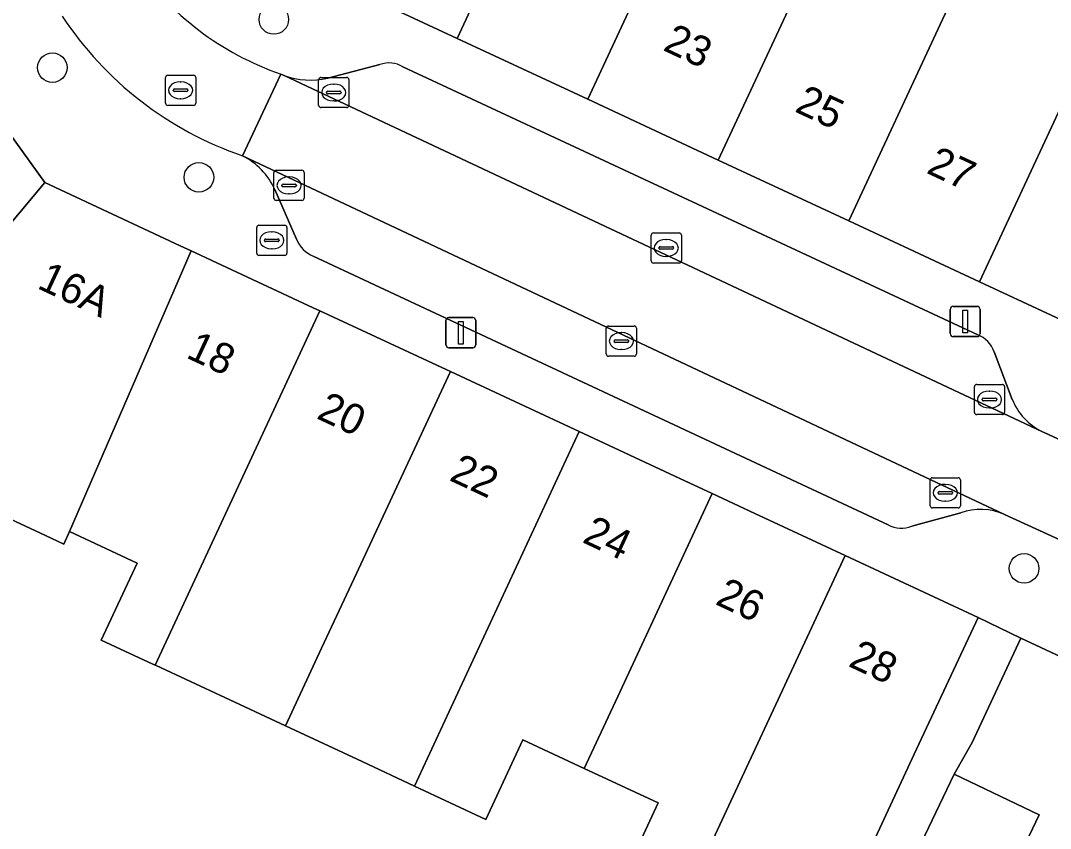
# Model space of a CAD drawing. Extents: x 159817 to 160765, y 380688 to 381638.
# Drawn here: x 160008.71 to 160042.82, y 381234.89 to 381261.64 of the extents above; entities that cross this region are included whole.
import ezdxf

# ---------------------------------------------------------------- set-up
doc = ezdxf.new("R2010")
doc.units = 0
for name, color, linetype in [('IMGEO_Boom', 7, 'Continuous'), ('IMGEO_Brandkraan', 7, 'Continuous'), ('IMGEO_Erf', 7, 'Continuous'), ('IMGEO_Kolk', 7, 'Continuous'), ('IMGEO_Lichtmast', 7, 'Continuous'), ('IMGEO_Pand', 7, 'Continuous'), ('IMGEO_Pand_nummerreeks', 7, 'Continuous'), ('IMGEO_Parkeervlak_open', 7, 'Continuous'), ('IMGEO_Rijbaan_lokaal_open', 7, 'Continuous'), ('IMGEO_Rioolput', 7, 'Continuous'), ('IMGEO_Voetpad_open', 7, 'Continuous')]:
    doc.layers.add(name, color=color, linetype=linetype)

msp = doc.modelspace()

# ---------------------------------------------------------------- linework, layer by layer
at = {"layer": 'IMGEO_Boom'}
for centre in [(160017.097, 381261.679), (160009.76, 381260.085), (160014.614, 381256.452), (160041.95, 381243.502)]:
    msp.add_circle(centre, 0.489, dxfattribs=at)
at = {"layer": 'IMGEO_Brandkraan'}
for p, q in [((160016.529, 381253.94), (160016.529, 381254.792)), ((160016.604, 381254.866), (160017.456, 381254.866)), ((160017.53, 381254.792), (160017.53, 381253.94)), ((160016.831, 381254.409), (160017.229, 381254.409)), ((160017.017, 381254.646), (160017.042, 381254.646)), ((160016.788, 381254.36), (160016.788, 381254.372)), ((160017.226, 381254.323), (160016.828, 381254.323)), ((160017.04, 381254.086), (160017.015, 381254.086)), ((160017.272, 381254.372), (160017.272, 381254.36)), ((160017.456, 381253.866), (160016.604, 381253.866))]:
    msp.add_line(p, q, dxfattribs=at)
for points in [[(160016.529, 381253.94), (160016.529, 381254.792)], [(160016.604, 381254.866), (160017.456, 381254.866)], [(160017.53, 381254.792), (160017.53, 381253.94)], [(160017.456, 381253.866), (160016.604, 381253.866)]]:
    msp.add_lwpolyline(points, dxfattribs=at)
for centre, radius, start, end in [((160016.606, 381254.79), 0.0765, 91.552, 178.448), ((160016.606, 381254.79), 0.0765, 91.552, 178.448), ((160017.454, 381254.79), 0.0765, 1.552, 88.448), ((160017.454, 381254.79), 0.0765, 1.552, 88.448), ((160016.828, 381254.369), 0.0403, 85.8775, 175.7526), ((160017.233, 381254.371), 0.0386, 1.7309, 96.639), ((160016.825, 381254.359), 0.0366, 178.938, 274.7102), ((160017.229, 381254.366), 0.043, 264.8664, 352.4533), ((160016.606, 381253.942), 0.0765, 181.552, 268.448), ((160016.606, 381253.942), 0.0765, 181.552, 268.448), ((160017.454, 381253.942), 0.0765, 271.552, 358.448), ((160017.454, 381253.942), 0.0765, 271.552, 358.448)]:
    msp.add_arc(centre, radius, start, end, dxfattribs=at)
for centre, major_axis, ratio, start_param, end_param in [((160017.016, 381254.366), (-0.387, 0.002), 0.722429, 4.712389, 7.853982), ((160017.041, 381254.366), (-0.39, 0.002), 0.717154, 1.570796, 4.712389)]:
    msp.add_ellipse(centre, major_axis=major_axis, ratio=ratio, start_param=start_param, end_param=end_param, dxfattribs=at)
at = {"layer": 'IMGEO_Erf'}
for points in [[(160028.575, 381233.052), (160029.827, 381235.735), (160027.382, 381236.875), (160025.347, 381237.824), (160024.119, 381235.193), (160021.752, 381236.297), (160020.021, 381237.105), (160017.48, 381238.286), (160015.471, 381239.223), (160013.201, 381240.282), (160013.161, 381240.3), (160012.943, 381240.402), (160011.381, 381241.13), (160012.568, 381243.677), (160010.322, 381244.725), (160010.139, 381244.304), (160009.531, 381244.587), (160003.156, 381247.561)], [(160043.823, 381230.722), (160046.005, 381235.357), (160047.975, 381234.442), (160049.48, 381237.64), (160046.955, 381238.804), (160041.843, 381241.188), (160040.235, 381237.74), (160039.629, 381236.689), (160042.454, 381235.339), (160040.895, 381232.075)]]:
    msp.add_lwpolyline(points, dxfattribs=at)
at = {"layer": 'IMGEO_Kolk'}
for p, q in [((160018.581, 381258.834), (160018.581, 381259.686)), ((160018.656, 381259.76), (160019.508, 381259.76)), ((160019.069, 381259.54), (160019.094, 381259.54)), ((160019.582, 381259.686), (160019.582, 381258.834)), ((160018.84, 381259.254), (160018.84, 381259.266)), ((160019.278, 381259.217), (160018.88, 381259.217)), ((160018.883, 381259.303), (160019.281, 381259.303)), ((160019.324, 381259.266), (160019.324, 381259.254)), ((160019.092, 381258.98), (160019.067, 381258.98)), ((160019.508, 381258.76), (160018.656, 381258.76)), ((160017.1, 381255.759), (160017.1, 381256.611)), ((160017.175, 381256.685), (160018.027, 381256.685)), ((160017.588, 381256.465), (160017.613, 381256.465)), ((160018.101, 381256.611), (160018.101, 381255.759)), ((160017.359, 381256.179), (160017.359, 381256.191)), ((160017.797, 381256.142), (160017.399, 381256.142)), ((160017.402, 381256.228), (160017.8, 381256.228)), ((160017.843, 381256.191), (160017.843, 381256.179)), ((160017.611, 381255.905), (160017.586, 381255.905)), ((160018.027, 381255.685), (160017.175, 381255.685)), ((160029.595, 381253.687), (160029.595, 381254.539)), ((160029.67, 381254.613), (160030.522, 381254.613)), ((160030.596, 381254.539), (160030.596, 381253.687)), ((160029.854, 381254.107), (160029.854, 381254.119)), ((160030.292, 381254.07), (160029.894, 381254.07)), ((160029.897, 381254.156), (160030.295, 381254.156)), ((160030.083, 381254.393), (160030.108, 381254.393)), ((160030.338, 381254.119), (160030.338, 381254.107)), ((160030.106, 381253.833), (160030.081, 381253.833)), ((160030.522, 381253.613), (160029.67, 381253.613)), ((160028.109, 381250.603), (160028.109, 381251.455)), ((160028.184, 381251.529), (160029.036, 381251.529)), ((160029.11, 381251.455), (160029.11, 381250.603)), ((160028.368, 381251.023), (160028.368, 381251.035)), ((160028.411, 381251.072), (160028.809, 381251.072)), ((160028.597, 381251.309), (160028.622, 381251.309)), ((160028.852, 381251.035), (160028.852, 381251.023)), ((160028.806, 381250.986), (160028.408, 381250.986)), ((160028.62, 381250.749), (160028.595, 381250.749)), ((160029.036, 381250.529), (160028.184, 381250.529)), ((160040.305, 381248.669), (160040.305, 381249.521)), ((160040.38, 381249.595), (160041.232, 381249.595)), ((160040.793, 381249.375), (160040.818, 381249.375)), ((160041.306, 381249.521), (160041.306, 381248.669)), ((160040.564, 381249.089), (160040.564, 381249.101)), ((160041.002, 381249.052), (160040.604, 381249.052)), ((160040.607, 381249.138), (160041.005, 381249.138)), ((160041.048, 381249.101), (160041.048, 381249.089)), ((160040.816, 381248.815), (160040.791, 381248.815)), ((160041.232, 381248.595), (160040.38, 381248.595)), ((160038.84, 381245.579), (160038.84, 381246.431)), ((160038.915, 381246.505), (160039.767, 381246.505)), ((160039.328, 381246.285), (160039.353, 381246.285)), ((160039.841, 381246.431), (160039.841, 381245.579)), ((160039.099, 381245.999), (160039.099, 381246.011)), ((160039.537, 381245.962), (160039.139, 381245.962)), ((160039.142, 381246.048), (160039.54, 381246.048)), ((160039.583, 381246.011), (160039.583, 381245.999)), ((160039.351, 381245.725), (160039.326, 381245.725)), ((160039.767, 381245.505), (160038.915, 381245.505))]:
    msp.add_line(p, q, dxfattribs=at)
for points in [[(160018.581, 381258.834), (160018.581, 381259.686)], [(160018.656, 381259.76), (160019.508, 381259.76)], [(160019.582, 381259.686), (160019.582, 381258.834)], [(160019.508, 381258.76), (160018.656, 381258.76)], [(160017.1, 381255.759), (160017.1, 381256.611)], [(160017.175, 381256.685), (160018.027, 381256.685)], [(160018.101, 381256.611), (160018.101, 381255.759)], [(160018.027, 381255.685), (160017.175, 381255.685)], [(160029.595, 381253.687), (160029.595, 381254.539)], [(160029.67, 381254.613), (160030.522, 381254.613)], [(160030.596, 381254.539), (160030.596, 381253.687)], [(160030.522, 381253.613), (160029.67, 381253.613)], [(160028.109, 381250.603), (160028.109, 381251.455)], [(160028.184, 381251.529), (160029.036, 381251.529)], [(160029.11, 381251.455), (160029.11, 381250.603)], [(160029.036, 381250.529), (160028.184, 381250.529)], [(160040.305, 381248.669), (160040.305, 381249.521)], [(160040.38, 381249.595), (160041.232, 381249.595)], [(160041.306, 381249.521), (160041.306, 381248.669)], [(160041.232, 381248.595), (160040.38, 381248.595)], [(160038.84, 381245.579), (160038.84, 381246.431)], [(160038.915, 381246.505), (160039.767, 381246.505)], [(160039.841, 381246.431), (160039.841, 381245.579)], [(160039.767, 381245.505), (160038.915, 381245.505)]]:
    msp.add_lwpolyline(points, dxfattribs=at)
for centre, radius, start, end in [((160018.658, 381259.684), 0.0765, 91.552, 178.448), ((160018.658, 381259.684), 0.0765, 91.552, 178.448), ((160019.506, 381259.684), 0.0765, 1.552, 88.448), ((160019.506, 381259.684), 0.0765, 1.552, 88.448), ((160018.88, 381259.263), 0.0403, 85.8775, 175.7526), ((160018.877, 381259.253), 0.0366, 178.938, 274.7102), ((160019.281, 381259.26), 0.043, 264.8664, 352.4533), ((160019.285, 381259.265), 0.0386, 1.7309, 96.639), ((160018.658, 381258.836), 0.0765, 181.552, 268.448), ((160018.658, 381258.836), 0.0765, 181.552, 268.448), ((160019.506, 381258.836), 0.0765, 271.552, 358.448), ((160019.506, 381258.836), 0.0765, 271.552, 358.448), ((160017.177, 381256.609), 0.0765, 91.552, 178.448), ((160017.177, 381256.609), 0.0765, 91.552, 178.448), ((160018.025, 381256.609), 0.0765, 1.552, 88.448), ((160018.025, 381256.609), 0.0765, 1.552, 88.448), ((160017.399, 381256.188), 0.0403, 85.8775, 175.7526), ((160017.396, 381256.178), 0.0366, 178.938, 274.7102), ((160017.8, 381256.185), 0.043, 264.8664, 352.4533), ((160017.804, 381256.19), 0.0386, 1.7309, 96.639), ((160017.177, 381255.761), 0.0765, 181.552, 268.448), ((160017.177, 381255.761), 0.0765, 181.552, 268.448), ((160018.025, 381255.761), 0.0765, 271.552, 358.448), ((160018.025, 381255.761), 0.0765, 271.552, 358.448), ((160029.672, 381254.537), 0.0765, 91.552, 178.448), ((160029.672, 381254.537), 0.0765, 91.552, 178.448), ((160030.52, 381254.537), 0.0765, 1.552, 88.448), ((160030.52, 381254.537), 0.0765, 1.552, 88.448), ((160029.894, 381254.116), 0.0403, 85.8775, 175.7526), ((160029.891, 381254.106), 0.0366, 178.938, 274.7102), ((160030.295, 381254.113), 0.043, 264.8664, 352.4533), ((160030.299, 381254.118), 0.0386, 1.7309, 96.639), ((160029.672, 381253.689), 0.0765, 181.552, 268.448), ((160029.672, 381253.689), 0.0765, 181.552, 268.448), ((160030.52, 381253.689), 0.0765, 271.552, 358.448), ((160030.52, 381253.689), 0.0765, 271.552, 358.448), ((160028.186, 381251.453), 0.0765, 91.552, 178.448), ((160028.186, 381251.453), 0.0765, 91.552, 178.448), ((160029.034, 381251.453), 0.0765, 1.552, 88.448), ((160029.034, 381251.453), 0.0765, 1.552, 88.448), ((160028.408, 381251.032), 0.0403, 85.8775, 175.7526), ((160028.405, 381251.022), 0.0366, 178.938, 274.7102), ((160028.809, 381251.029), 0.043, 264.8664, 352.4533), ((160028.813, 381251.034), 0.0386, 1.7309, 96.639), ((160028.186, 381250.605), 0.0765, 181.552, 268.448), ((160028.186, 381250.605), 0.0765, 181.552, 268.448), ((160029.034, 381250.605), 0.0765, 271.552, 358.448), ((160029.034, 381250.605), 0.0765, 271.552, 358.448), ((160040.382, 381249.519), 0.0765, 91.552, 178.448), ((160040.382, 381249.519), 0.0765, 91.552, 178.448), ((160041.23, 381249.519), 0.0765, 1.552, 88.448), ((160041.23, 381249.519), 0.0765, 1.552, 88.448), ((160040.604, 381249.098), 0.0403, 85.8775, 175.7526), ((160040.601, 381249.088), 0.0366, 178.938, 274.7102), ((160041.005, 381249.095), 0.043, 264.8664, 352.4533), ((160041.009, 381249.1), 0.0386, 1.7309, 96.639), ((160040.382, 381248.671), 0.0765, 181.552, 268.448), ((160040.382, 381248.671), 0.0765, 181.552, 268.448), ((160041.23, 381248.671), 0.0765, 271.552, 358.448), ((160041.23, 381248.671), 0.0765, 271.552, 358.448), ((160038.917, 381246.429), 0.0765, 91.552, 178.448), ((160038.917, 381246.429), 0.0765, 91.552, 178.448), ((160039.765, 381246.429), 0.0765, 1.552, 88.448), ((160039.765, 381246.429), 0.0765, 1.552, 88.448), ((160039.139, 381246.008), 0.0403, 85.8775, 175.7526), ((160039.136, 381245.998), 0.0366, 178.938, 274.7102), ((160039.54, 381246.005), 0.043, 264.8664, 352.4533), ((160039.544, 381246.01), 0.0386, 1.7309, 96.639), ((160038.917, 381245.581), 0.0765, 181.552, 268.448), ((160038.917, 381245.581), 0.0765, 181.552, 268.448), ((160039.765, 381245.581), 0.0765, 271.552, 358.448), ((160039.765, 381245.581), 0.0765, 271.552, 358.448)]:
    msp.add_arc(centre, radius, start, end, dxfattribs=at)
for centre, major_axis, ratio, start_param, end_param in [((160019.068, 381259.26), (-0.387, 0.002), 0.722429, 4.712389, 7.853982), ((160019.093, 381259.26), (-0.39, 0.002), 0.717154, 1.570796, 4.712389), ((160017.587, 381256.185), (-0.387, 0.002), 0.722429, 4.712389, 7.853982), ((160017.612, 381256.185), (-0.39, 0.002), 0.717154, 1.570796, 4.712389), ((160030.082, 381254.113), (-0.387, 0.002), 0.722429, 4.712389, 7.853982), ((160030.107, 381254.113), (-0.39, 0.002), 0.717154, 1.570796, 4.712389), ((160028.596, 381251.029), (-0.387, 0.002), 0.722429, 4.712389, 7.853982), ((160028.621, 381251.029), (-0.39, 0.002), 0.717154, 1.570796, 4.712389), ((160040.792, 381249.095), (-0.387, 0.002), 0.722429, 4.712389, 7.853982), ((160040.817, 381249.095), (-0.39, 0.002), 0.717154, 1.570796, 4.712389), ((160039.327, 381246.005), (-0.387, 0.002), 0.722429, 4.712389, 7.853982), ((160039.352, 381246.005), (-0.39, 0.002), 0.717154, 1.570796, 4.712389)]:
    msp.add_ellipse(centre, major_axis=major_axis, ratio=ratio, start_param=start_param, end_param=end_param, dxfattribs=at)
at = {"layer": 'IMGEO_Lichtmast'}
for p, q in [((160039.504, 381251.279), (160039.504, 381252.079)), ((160039.504, 381252.079), (160039.504, 381251.279)), ((160039.604, 381252.179), (160040.394, 381252.179)), ((160040.394, 381252.179), (160039.604, 381252.179)), ((160040.494, 381252.079), (160040.494, 381251.279)), ((160040.494, 381251.279), (160040.494, 381252.079)), ((160022.796, 381250.908), (160022.796, 381251.708)), ((160022.796, 381251.708), (160022.796, 381250.908)), ((160022.896, 381251.808), (160023.686, 381251.808)), ((160023.686, 381251.808), (160022.896, 381251.808)), ((160023.786, 381251.708), (160023.786, 381250.908)), ((160023.786, 381250.908), (160023.786, 381251.708)), ((160040.394, 381251.179), (160039.604, 381251.179)), ((160039.604, 381251.179), (160040.394, 381251.179)), ((160023.686, 381250.808), (160022.896, 381250.808)), ((160022.896, 381250.808), (160023.686, 381250.808))]:
    msp.add_line(p, q, dxfattribs=at)
for points in [[(160039.924, 381252.054), (160040.074, 381252.054), (160040.074, 381251.304), (160039.924, 381251.304), (160039.924, 381252.054)], [(160023.216, 381251.683), (160023.366, 381251.683), (160023.366, 381250.933), (160023.216, 381250.933), (160023.216, 381251.683)]]:
    msp.add_lwpolyline(points, dxfattribs=at)
for centre, start, end in [((160039.604, 381252.079), 90, 180), ((160039.604, 381252.079), 90, 180), ((160040.394, 381252.079), 0, 90), ((160040.394, 381252.079), 360, 90), ((160022.896, 381251.708), 90, 180), ((160022.896, 381251.708), 90, 180), ((160023.686, 381251.708), 0, 90), ((160023.686, 381251.708), 360, 90), ((160039.604, 381251.279), 180, 270), ((160039.604, 381251.279), 180, 270), ((160040.394, 381251.279), 270, 0), ((160040.394, 381251.279), 270, 0), ((160022.896, 381250.908), 180, 270), ((160022.896, 381250.908), 180, 270), ((160023.686, 381250.908), 270, 0), ((160023.686, 381250.908), 270, 0)]:
    msp.add_arc(centre, 0.1, start, end, dxfattribs=at)
at = {"layer": 'IMGEO_Pand'}
for points in [[(160023.169, 381261.054), (160028.475, 381272.45), (160028.63, 381272.783), (160025.582, 381274.201), (160021.877, 381269.868), (160021.786, 381269.673), (160019.675, 381265.14), (160018.356, 381264.659), (160018.73, 381263.121)], [(160030.7, 381265.923), (160031.744, 381268.177), (160029.595, 381269.178), (160030.803, 381271.771), (160028.63, 381272.783), (160028.475, 381272.45), (160023.169, 381261.054), (160027.495, 381259.04), (160030.625, 381265.761)], [(160030.7, 381265.923), (160030.625, 381265.761), (160027.495, 381259.04), (160031.821, 381257.025), (160037.145, 381268.457), (160037.307, 381268.804), (160035.244, 381269.765), (160032.964, 381264.868)], [(160036.147, 381255.011), (160040.475, 381252.996), (160045.841, 381264.521), (160045.961, 381264.78), (160047.913, 381268.97), (160045.877, 381269.918), (160043.925, 381265.728), (160042.704, 381263.107), (160040.414, 381264.173), (160039.251, 381261.675)], [(160040.414, 381264.173), (160038.157, 381265.224), (160039.376, 381267.841), (160038.973, 381268.028), (160037.307, 381268.804), (160037.145, 381268.457), (160031.821, 381257.025), (160036.147, 381255.011), (160039.251, 381261.675)], [(160049.165, 381260.074), (160046.853, 381261.151), (160048.083, 381263.792), (160045.961, 381264.78), (160045.841, 381264.521), (160040.475, 381252.996), (160044.91, 381250.931), (160047.021, 381255.464)], [(160009.505, 381256.28), (160006.815, 381260.015), (160000.792, 381255.677), (160000, 381255.107), (159998.159, 381253.781), (159999.311, 381252.18), (160000, 381252.676), (160001.841, 381254), (160004.524, 381250.321)], [(160014.359, 381254.019), (160013.998, 381254.187), (160009.505, 381256.28), (160004.524, 381250.321), (160002.757, 381247.747), (160003.156, 381247.561), (160009.531, 381244.587), (160010.139, 381244.304), (160010.322, 381244.725)], [(160018.62, 381252.034), (160018.402, 381252.136), (160014.359, 381254.019), (160010.322, 381244.725), (160012.568, 381243.677), (160011.381, 381241.13), (160012.943, 381240.402), (160013.161, 381240.3)], [(160022.944, 381250.02), (160022.807, 381250.084), (160018.62, 381252.034), (160013.161, 381240.3), (160013.201, 381240.282), (160015.471, 381239.223), (160017.48, 381238.286), (160018.68, 381240.859), (160019.758, 381243.17)], [(160027.212, 381248.033), (160022.944, 381250.02), (160019.758, 381243.17), (160018.68, 381240.859), (160017.48, 381238.286), (160020.021, 381237.105), (160021.752, 381236.297)], [(160027.212, 381248.033), (160021.752, 381236.297), (160024.119, 381235.193), (160025.347, 381237.824), (160027.382, 381236.875), (160028.491, 381239.262), (160031.617, 381245.981), (160030.548, 381246.479)], [(160030.531, 381232.14), (160036.021, 381243.93), (160033.032, 381245.322), (160031.617, 381245.981), (160028.491, 381239.262), (160027.382, 381236.875), (160029.827, 381235.735), (160028.575, 381233.052)], [(160030.531, 381232.14), (160032.716, 381231.121), (160033.953, 381233.774), (160036.165, 381232.742), (160038.313, 381237.347), (160040.426, 381241.878), (160036.021, 381243.93)], [(160040.895, 381232.075), (160042.454, 381235.339), (160039.629, 381236.689), (160038.052, 381233.388)]]:
    msp.add_lwpolyline(points, close=True, dxfattribs=at)
at = {"layer": 'IMGEO_Parkeervlak_open'}
for points in [[(160020.61, 381260.184), (160018.88, 381259.732)], [(160040.413, 381251.24), (160021.372, 381260.108)], [(160017.433, 381259.824), (160042.541, 381248.036)], [(160041.303, 381245.289), (160016.056, 381257.166)], [(160017.129, 381256.048), (160017.85, 381254.399)], [(160018.402, 381253.841), (160037.448, 381244.941)], [(160041.557, 381249.098), (160040.961, 381250.675)], [(160038.23, 381244.898), (160039.85, 381245.345)]]:
    msp.add_lwpolyline(points, dxfattribs=at)
for centre, radius, start, end in [((160020.915, 381259.385), 0.856, 57.722, 110.8866), ((160018.318, 381262.319), 2.647, 250.4671, 282.257), ((160015.034, 381255.111), 2.295, 24.0928, 63.554), ((160018.809, 381254.796), 1.038, 202.4673, 246.9133), ((160040.048, 381250.338), 0.973, 20.278, 67.9719), ((160043.453, 381249.868), 2.046, 202.0992, 243.5343), ((160040.506, 381243.488), 1.969, 66.1292, 109.4565), ((160037.888, 381245.817), 0.98, 243.3117, 290.3935)]:
    msp.add_arc(centre, radius, start, end, dxfattribs=at)
at = {"layer": 'IMGEO_Rijbaan_lokaal_open'}
msp.add_lwpolyline([(160016.056, 381257.166), (160041.303, 381245.289), (160044.148, 381243.99), (160059.207, 381236.967), (160059.583, 381236.797), (160060.879, 381239.493), (160060.496, 381239.637), (160045.486, 381246.679), (160045.378, 381246.73), (160042.643, 381247.988), (160042.541, 381248.036), (160017.433, 381259.824), (160017.333, 381259.871)], close=True, dxfattribs=at)
msp.add_lwpolyline([(160016.056, 381257.166), (160017.333, 381259.871)], dxfattribs=at)
for centre, radius, start, end in [((160020.51, 381269.102), 9.762, 214.6326, 251.0109), ((160019.879, 381268.279), 11.752, 213.5042, 251.0184)]:
    msp.add_arc(centre, radius, start, end, dxfattribs=at)
at = {"layer": 'IMGEO_Rioolput'}
for p, q in [((160013.507, 381258.908), (160013.507, 381259.76)), ((160013.582, 381259.834), (160014.434, 381259.834)), ((160013.995, 381259.614), (160014.02, 381259.614)), ((160014.508, 381259.76), (160014.508, 381258.908)), ((160013.766, 381259.328), (160013.766, 381259.34)), ((160014.204, 381259.291), (160013.806, 381259.291)), ((160013.809, 381259.377), (160014.207, 381259.377)), ((160014.25, 381259.34), (160014.25, 381259.328)), ((160014.018, 381259.054), (160013.993, 381259.054)), ((160014.434, 381258.834), (160013.582, 381258.834))]:
    msp.add_line(p, q, dxfattribs=at)
for points in [[(160013.507, 381258.908), (160013.507, 381259.76)], [(160013.582, 381259.834), (160014.434, 381259.834)], [(160014.508, 381259.76), (160014.508, 381258.908)], [(160014.434, 381258.834), (160013.582, 381258.834)]]:
    msp.add_lwpolyline(points, dxfattribs=at)
for centre, radius, start, end in [((160013.584, 381259.758), 0.0765, 91.552, 178.448), ((160013.584, 381259.758), 0.0765, 91.552, 178.448), ((160014.432, 381259.758), 0.0765, 1.552, 88.448), ((160014.432, 381259.758), 0.0765, 1.552, 88.448), ((160013.806, 381259.337), 0.0403, 85.8775, 175.7526), ((160013.803, 381259.327), 0.0366, 178.938, 274.7102), ((160014.207, 381259.334), 0.043, 264.8664, 352.4533), ((160014.211, 381259.339), 0.0386, 1.7309, 96.639), ((160013.584, 381258.91), 0.0765, 181.552, 268.448), ((160013.584, 381258.91), 0.0765, 181.552, 268.448), ((160014.432, 381258.91), 0.0765, 271.552, 358.448), ((160014.432, 381258.91), 0.0765, 271.552, 358.448)]:
    msp.add_arc(centre, radius, start, end, dxfattribs=at)
for centre, major_axis, ratio, start_param, end_param in [((160013.994, 381259.334), (-0.387, 0.002), 0.722429, 4.712389, 7.853982), ((160014.019, 381259.334), (-0.39, 0.002), 0.717154, 1.570796, 4.712389)]:
    msp.add_ellipse(centre, major_axis=major_axis, ratio=ratio, start_param=start_param, end_param=end_param, dxfattribs=at)
at = {"layer": 'IMGEO_Voetpad_open'}
for points in [[(160023.169, 381261.054), (160018.73, 381263.121), (160018.356, 381264.659), (160016.78, 381266.022), (160014.618, 381266.378), (160011.792, 381270.319), (160008.993, 381274.224), (160006.192, 381278.13), (160003.391, 381282.036), (160002.484, 381283.284), (160000.854, 381285.557), (159998.551, 381288.656), (159995.756, 381292.487), (159993.076, 381296.226), (159991.398, 381298.567), (159988.478, 381303.94)], [(159986.019, 381288.871), (159992.128, 381280.454), (159995.552, 381275.622), (159997.275, 381273.229), (159998.157, 381272.042), (160000, 381269.482), (160001.134, 381267.906), (160003.94, 381264.009), (160006.815, 381260.015), (160009.505, 381256.28), (160013.998, 381254.187), (160014.359, 381254.019), (160018.402, 381252.136), (160018.62, 381252.034), (160022.807, 381250.084), (160022.944, 381250.02), (160027.212, 381248.033), (160030.548, 381246.479), (160031.617, 381245.981), (160033.032, 381245.322), (160036.021, 381243.93), (160040.426, 381241.878), (160041.843, 381241.188), (160046.955, 381238.804)], [(160060.496, 381239.637), (160060.879, 381239.493), (160062.588, 381238.706), (160064.796, 381241.634), (160061.17, 381243.297), (160053.846, 381246.702), (160048.471, 381249.2), (160046.75, 381250), (160046.257, 381250.229), (160044.91, 381250.931), (160040.475, 381252.996), (160036.147, 381255.011), (160031.821, 381257.025), (160027.495, 381259.04), (160023.169, 381261.054)], [(160017.333, 381259.871), (160017.433, 381259.824)], [(160018.88, 381259.732), (160020.61, 381260.184)], [(160021.372, 381260.108), (160040.413, 381251.24)], [(160017.85, 381254.399), (160017.129, 381256.048)], [(160037.448, 381244.941), (160018.402, 381253.841)], [(160040.961, 381250.675), (160041.557, 381249.098)], [(160042.541, 381248.036), (160042.643, 381247.988), (160045.378, 381246.73), (160045.486, 381246.679)], [(160039.85, 381245.345), (160038.23, 381244.898)], [(160044.148, 381243.99), (160041.303, 381245.289)], [(160038.052, 381233.388), (160039.629, 381236.689), (160040.235, 381237.74), (160041.843, 381241.188), (160040.426, 381241.878), (160038.313, 381237.347), (160036.165, 381232.742)]]:
    msp.add_lwpolyline(points, dxfattribs=at)
for centre, radius, start, end in [((160020.51, 381269.102), 9.762, 214.6326, 251.0109), ((160019.879, 381268.279), 11.752, 213.5042, 251.0184), ((160020.915, 381259.385), 0.856, 57.722, 110.8866), ((160018.318, 381262.319), 2.647, 250.4671, 282.257), ((160015.034, 381255.111), 2.295, 24.0928, 63.554), ((160018.809, 381254.796), 1.038, 202.4673, 246.9133), ((160040.048, 381250.338), 0.973, 20.278, 67.9719), ((160043.453, 381249.868), 2.046, 202.0992, 243.5343), ((160040.506, 381243.488), 1.969, 66.1292, 109.4565), ((160037.888, 381245.817), 0.98, 243.3117, 290.3935)]:
    msp.add_arc(centre, radius, start, end, dxfattribs=at)

# ---------------------------------------------------------------- texts
at = {"layer": 'IMGEO_Pand_nummerreeks'}
for s, rotation, p in [('23', 335.0322, (160029.952, 381260.675)), ('25', 335.0305, (160034.316, 381258.644)), ('27', 335.0322, (160038.679, 381256.611)), ('16A', 335.0248, (160009.22, 381252.795)), ('18', 335.0305, (160014.154, 381250.496)), ('20', 335.0248, (160018.474, 381248.485)), ('22', 335.0248, (160022.872, 381246.435)), ('24', 335.026, (160027.28, 381244.382)), ('26', 335.026, (160031.685, 381242.33)), ('28', 335.026, (160036.092, 381240.278))]:
    msp.add_text(s, height=1, rotation=rotation, dxfattribs=at).set_placement(p)

doc.saveas('drawing.dxf')
